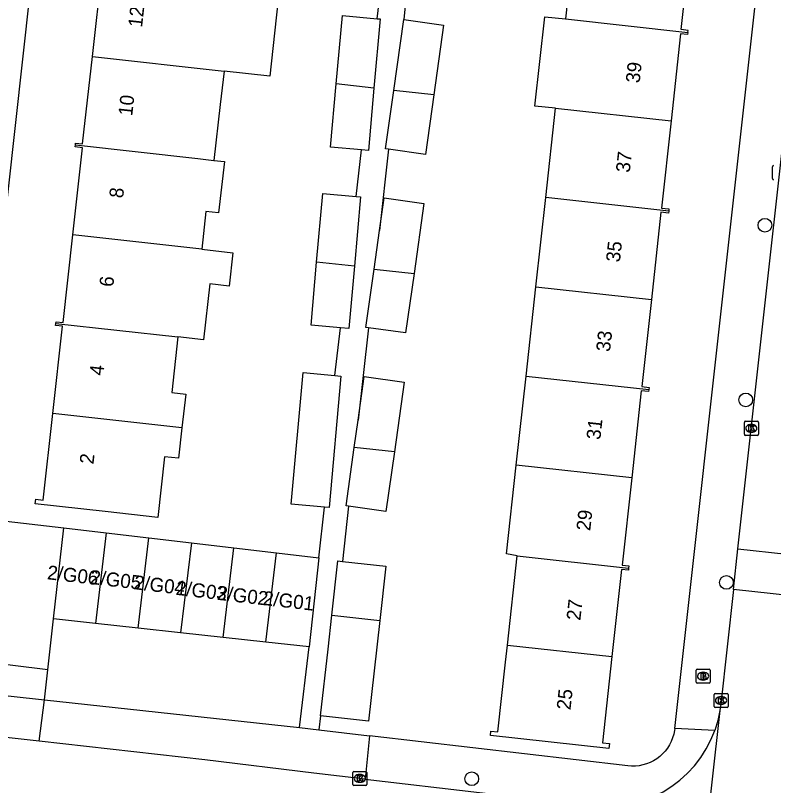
# Model space of a CAD drawing. Extents: x 161928 to 163055, y 386475 to 387428.
# Drawn here: x 162636.3 to 162690.3, y 387107.9 to 387162.8 of the extents above; entities that cross this region are included whole.
import ezdxf

# ---------------------------------------------------------------- set-up
doc = ezdxf.new("R2010")
doc.units = 0
for name, color, linetype in [('IMGEO_Boom', 7, 'Continuous'), ('IMGEO_Brandkraan', 7, 'Continuous'), ('IMGEO_Groenvoorziening', 7, 'Continuous'), ('IMGEO_Kolk', 7, 'Continuous'), ('IMGEO_Pand', 7, 'Continuous'), ('IMGEO_Pand_nummerreeks', 7, 'Continuous'), ('IMGEO_Rijbaan_lokaal_open', 7, 'Continuous'), ('IMGEO_Voetpad_open', 7, 'Continuous')]:
    doc.layers.add(name, color=color, linetype=linetype)

msp = doc.modelspace()

# ---------------------------------------------------------------- linework, layer by layer
at = {"layer": 'IMGEO_Boom'}
for centre in [(162689.682, 387147.796), (162688.313, 387135.351), (162686.934, 387122.345), (162668.794, 387108.358)]:
    msp.add_circle(centre, 0.489, dxfattribs=at)
at = {"layer": 'IMGEO_Brandkraan'}
for p, q in [((162684.777, 387115.237), (162684.777, 387116.089)), ((162684.852, 387116.163), (162685.704, 387116.163)), ((162685.778, 387116.089), (162685.778, 387115.237)), ((162685.265, 387115.943), (162685.29, 387115.943)), ((162685.704, 387115.163), (162684.852, 387115.163)), ((162685.288, 387115.383), (162685.263, 387115.383))]:
    msp.add_line(p, q, dxfattribs=at)
for points in [[(162684.777, 387115.237), (162684.777, 387116.089)], [(162684.852, 387116.163), (162685.704, 387116.163)], [(162685.778, 387116.089), (162685.778, 387115.237)], [(162685.125, 387115.863), (162685.125, 387115.463), (162685.338, 387115.463)], [(162685.356, 387115.863), (162685.125, 387115.863)], [(162685.304, 387115.782), (162685.25, 387115.782), (162685.25, 387115.706)], [(162685.25, 387115.706), (162685.303, 387115.706)], [(162685.312, 387115.63), (162685.25, 387115.63), (162685.25, 387115.549)], [(162685.25, 387115.549), (162685.312, 387115.549)], [(162685.704, 387115.163), (162684.852, 387115.163)]]:
    msp.add_lwpolyline(points, dxfattribs=at)
for centre, radius, start, end in [((162684.854, 387116.087), 0.0765, 91.552, 178.448), ((162684.854, 387116.087), 0.0765, 91.552, 178.448), ((162685.702, 387116.087), 0.0765, 1.552, 88.448), ((162685.702, 387116.087), 0.0765, 1.552, 88.448), ((162685.305, 387115.744), 0.0379, 267.8285, 90.9355), ((162685.313, 387115.589), 0.0404, 269.8759, 90.5077), ((162685.36, 387115.718), 0.145, 59.4692, 91.5367), ((162685.385, 387115.765), 0.0922, 285.5137, 58.1501), ((162685.39, 387115.573), 0.105, 301.3115, 78.989), ((162684.854, 387115.239), 0.0765, 181.552, 268.448), ((162684.854, 387115.239), 0.0765, 181.552, 268.448), ((162685.344, 387115.714), 0.251, 268.6676, 293.5347), ((162685.702, 387115.239), 0.0765, 271.552, 358.448), ((162685.702, 387115.239), 0.0765, 271.552, 358.448)]:
    msp.add_arc(centre, radius, start, end, dxfattribs=at)
for centre, major_axis, ratio, start_param, end_param in [((162685.264, 387115.663), (-0.387, 0.002), 0.722429, 4.712389, 7.853982), ((162685.289, 387115.663), (-0.39, 0.002), 0.717154, 1.570796, 4.712389)]:
    msp.add_ellipse(centre, major_axis=major_axis, ratio=ratio, start_param=start_param, end_param=end_param, dxfattribs=at)
at = {"layer": 'IMGEO_Groenvoorziening'}
for points in [[(162638.605, 387116.111), (162633.783, 387116.707), (162634.994, 387126.775)], [(162634.994, 387126.775), (162639.733, 387126.247)]]:
    msp.add_lwpolyline(points, dxfattribs=at)
at = {"layer": 'IMGEO_Kolk'}
for p, q in [((162690.224, 387151.123), (162690.224, 387151.975)), ((162688.215, 387132.901), (162688.215, 387133.753)), ((162688.29, 387133.827), (162689.142, 387133.827)), ((162689.216, 387133.753), (162689.216, 387132.901)), ((162688.703, 387133.607), (162688.728, 387133.607)), ((162689.142, 387132.827), (162688.29, 387132.827)), ((162688.726, 387133.047), (162688.701, 387133.047)), ((162686.059, 387113.504), (162686.059, 387114.356)), ((162686.134, 387114.43), (162686.986, 387114.43)), ((162686.547, 387114.21), (162686.572, 387114.21)), ((162687.06, 387114.356), (162687.06, 387113.504)), ((162686.986, 387113.43), (162686.134, 387113.43)), ((162686.57, 387113.65), (162686.545, 387113.65)), ((162660.326, 387107.953), (162660.326, 387108.805)), ((162660.401, 387108.879), (162661.253, 387108.879)), ((162660.814, 387108.659), (162660.839, 387108.659)), ((162661.327, 387108.805), (162661.327, 387107.953)), ((162661.253, 387107.879), (162660.401, 387107.879)), ((162660.837, 387108.099), (162660.812, 387108.099))]:
    msp.add_line(p, q, dxfattribs=at)
for points in [[(162690.224, 387151.123), (162690.224, 387151.975)], [(162688.215, 387132.901), (162688.215, 387133.753)], [(162688.29, 387133.827), (162689.142, 387133.827)], [(162689.216, 387133.753), (162689.216, 387132.901)], [(162688.536, 387133.527), (162688.659, 387133.527), (162688.659, 387133.376), (162688.789, 387133.527), (162688.953, 387133.527), (162688.807, 387133.376), (162688.96, 387133.127), (162688.808, 387133.127), (162688.723, 387133.291), (162688.659, 387133.224), (162688.659, 387133.127), (162688.536, 387133.127), (162688.536, 387133.527)], [(162689.142, 387132.827), (162688.29, 387132.827)], [(162686.059, 387113.504), (162686.059, 387114.356)], [(162686.134, 387114.43), (162686.986, 387114.43)], [(162686.38, 387114.13), (162686.503, 387114.13), (162686.503, 387113.979), (162686.633, 387114.13), (162686.797, 387114.13), (162686.651, 387113.979), (162686.804, 387113.73), (162686.652, 387113.73), (162686.567, 387113.894), (162686.503, 387113.827), (162686.503, 387113.73), (162686.38, 387113.73), (162686.38, 387114.13)], [(162687.06, 387114.356), (162687.06, 387113.504)], [(162686.986, 387113.43), (162686.134, 387113.43)], [(162660.326, 387107.953), (162660.326, 387108.805)], [(162660.401, 387108.879), (162661.253, 387108.879)], [(162660.647, 387108.579), (162660.77, 387108.579), (162660.77, 387108.428), (162660.9, 387108.579), (162661.064, 387108.579), (162660.918, 387108.428), (162661.071, 387108.179), (162660.919, 387108.179), (162660.834, 387108.343), (162660.77, 387108.276), (162660.77, 387108.179), (162660.647, 387108.179), (162660.647, 387108.579)], [(162661.327, 387108.805), (162661.327, 387107.953)], [(162661.253, 387107.879), (162660.401, 387107.879)]]:
    msp.add_lwpolyline(points, dxfattribs=at)
for centre, start, end in [((162690.301, 387151.973), 91.552, 178.448), ((162690.301, 387151.973), 91.552, 178.448), ((162690.301, 387151.125), 181.552, 268.448), ((162690.301, 387151.125), 181.552, 268.448), ((162688.292, 387133.751), 91.552, 178.448), ((162688.292, 387133.751), 91.552, 178.448), ((162689.14, 387133.751), 1.552, 88.448), ((162689.14, 387133.751), 1.552, 88.448), ((162688.292, 387132.903), 181.552, 268.448), ((162688.292, 387132.903), 181.552, 268.448), ((162689.14, 387132.903), 271.552, 358.448), ((162689.14, 387132.903), 271.552, 358.448), ((162686.136, 387114.354), 91.552, 178.448), ((162686.136, 387114.354), 91.552, 178.448), ((162686.984, 387114.354), 1.552, 88.448), ((162686.984, 387114.354), 1.552, 88.448), ((162686.136, 387113.506), 181.552, 268.448), ((162686.136, 387113.506), 181.552, 268.448), ((162686.984, 387113.506), 271.552, 358.448), ((162686.984, 387113.506), 271.552, 358.448), ((162660.403, 387108.803), 91.552, 178.448), ((162660.403, 387108.803), 91.552, 178.448), ((162661.251, 387108.803), 1.552, 88.448), ((162661.251, 387108.803), 1.552, 88.448), ((162660.403, 387107.955), 181.552, 268.448), ((162660.403, 387107.955), 181.552, 268.448), ((162661.251, 387107.955), 271.552, 358.448), ((162661.251, 387107.955), 271.552, 358.448)]:
    msp.add_arc(centre, 0.0765, start, end, dxfattribs=at)
for centre, major_axis, ratio, start_param, end_param in [((162688.702, 387133.327), (-0.387, 0.002), 0.722429, 4.712389, 7.853982), ((162688.727, 387133.327), (-0.39, 0.002), 0.717154, 1.570796, 4.712389), ((162686.546, 387113.93), (-0.387, 0.002), 0.722429, 4.712389, 7.853982), ((162686.571, 387113.93), (-0.39, 0.002), 0.717154, 1.570796, 4.712389), ((162660.813, 387108.379), (-0.387, 0.002), 0.722429, 4.712389, 7.853982), ((162660.838, 387108.379), (-0.39, 0.002), 0.717154, 1.570796, 4.712389)]:
    msp.add_ellipse(centre, major_axis=major_axis, ratio=ratio, start_param=start_param, end_param=end_param, dxfattribs=at)
at = {"layer": 'IMGEO_Pand'}
for points in [[(162676.165, 387168.861), (162675.465, 387162.501)], [(162684.191, 387161.542), (162684.207, 387161.691), (162683.711, 387161.746), (162684.395, 387167.958)], [(162641.768, 387159.833), (162642.457, 387166.039), (162641.99, 387166.091), (162642.007, 387166.244)], [(162650.686, 387165.28), (162651.878, 387165.147), (162655.105, 387164.787), (162654.412, 387158.428), (162651.154, 387158.79)], [(162659.147, 387157.869), (162659.582, 387162.741), (162662.057, 387162.52)], [(162662.057, 387162.52), (162662.272, 387162.501), (162661.831, 387157.561)], [(162663.237, 387157.404), (162663.949, 387162.467)], [(162663.949, 387162.467), (162666.788, 387162.068), (162666.088, 387157.09)], [(162674.764, 387156.138), (162673.297, 387156.299), (162673.996, 387162.662), (162675.465, 387162.501)], [(162675.465, 387162.501), (162684.191, 387161.542)], [(162684.191, 387161.542), (162684.175, 387161.393), (162683.678, 387161.447), (162682.993, 387155.235)], [(162640.564, 387153.527), (162640.578, 387153.659), (162641.076, 387153.604), (162641.768, 387159.833)], [(162641.768, 387159.833), (162651.154, 387158.79)], [(162651.154, 387158.79), (162650.884, 387156.417), (162650.43, 387152.425)], [(162660.945, 387153.165), (162658.744, 387153.362), (162659.147, 387157.869)], [(162661.831, 387157.561), (162659.147, 387157.869)], [(162661.831, 387157.561), (162661.435, 387153.121), (162660.945, 387153.165)], [(162662.868, 387153.213), (162662.652, 387153.243), (162663.237, 387157.404)], [(162666.088, 387157.09), (162663.237, 387157.404)], [(162666.088, 387157.09), (162665.491, 387152.844), (162662.868, 387153.213)], [(162674.063, 387149.777), (162674.764, 387156.138)], [(162674.764, 387156.138), (162682.993, 387155.235)], [(162682.993, 387155.235), (162682.309, 387149.023), (162682.845, 387148.964), (162682.829, 387148.815)], [(162640.374, 387147.109), (162641.065, 387153.326), (162640.548, 387153.384), (162640.564, 387153.527)], [(162640.564, 387153.527), (162649.28, 387152.558), (162650.43, 387152.425)], [(162650.43, 387152.425), (162651.179, 387152.339), (162650.76, 387148.679), (162649.863, 387148.782), (162649.563, 387146.088)], [(162657.747, 387145.179), (162658.183, 387150.063), (162660.551, 387149.852)], [(162660.551, 387149.852), (162660.873, 387149.823), (162660.432, 387144.881)], [(162662.219, 387147.426), (162662.545, 387149.745), (162665.384, 387149.346), (162664.684, 387144.368)], [(162673.363, 387143.415), (162674.063, 387149.777)], [(162682.829, 387148.815), (162674.063, 387149.777)], [(162682.829, 387148.815), (162682.813, 387148.666), (162682.276, 387148.725), (162681.591, 387142.512)], [(162661.833, 387144.682), (162662.219, 387147.426)], [(162639.169, 387140.803), (162639.182, 387140.915), (162639.68, 387140.86), (162640.374, 387147.109)], [(162649.563, 387146.088), (162640.374, 387147.109)], [(162649.563, 387146.088), (162651.785, 387145.841), (162651.521, 387143.466), (162650.132, 387143.62), (162649.689, 387139.634), (162647.862, 387139.837)], [(162659.439, 387140.496), (162657.345, 387140.684), (162657.747, 387145.179)], [(162660.432, 387144.881), (162657.747, 387145.179)], [(162660.432, 387144.881), (162660.036, 387140.443), (162659.439, 387140.496)], [(162661.442, 387140.494), (162661.248, 387140.521), (162661.833, 387144.682)], [(162661.833, 387144.682), (162664.684, 387144.368)], [(162664.684, 387144.368), (162664.087, 387140.122), (162661.442, 387140.494)], [(162672.662, 387137.054), (162673.363, 387143.415)], [(162673.363, 387143.415), (162681.591, 387142.512)], [(162681.591, 387142.512), (162680.906, 387136.3), (162681.427, 387136.243), (162681.411, 387136.094)], [(162638.952, 387134.387), (162639.643, 387140.609), (162639.153, 387140.662), (162639.169, 387140.803)], [(162639.169, 387140.803), (162647.862, 387139.837)], [(162647.862, 387139.837), (162647.422, 387135.872), (162648.416, 387135.762), (162648.15, 387133.365)], [(162658.307, 387127.704), (162655.937, 387127.916), (162656.775, 387137.295), (162659.035, 387137.093)], [(162659.035, 387137.093), (162659.465, 387137.055), (162658.628, 387127.675), (162658.307, 387127.704)], [(162660.705, 387133.912), (162661.142, 387137.021), (162663.981, 387136.622), (162663.281, 387131.645)], [(162671.962, 387130.692), (162672.662, 387137.054)], [(162672.662, 387137.054), (162681.411, 387136.094)], [(162681.411, 387136.094), (162681.395, 387135.945), (162680.873, 387136.002), (162680.189, 387129.789)], [(162648.15, 387133.365), (162647.908, 387131.19), (162646.914, 387131.3), (162646.433, 387126.976), (162642.673, 387127.394), (162637.703, 387127.946), (162637.739, 387128.274), (162638.266, 387128.215), (162638.952, 387134.387)], [(162648.15, 387133.365), (162638.952, 387134.387)], [(162660.43, 387131.958), (162660.705, 387133.912)], [(162660.017, 387127.773), (162659.845, 387127.797), (162660.43, 387131.958)], [(162663.281, 387131.645), (162662.684, 387127.398), (162660.017, 387127.773)], [(162663.281, 387131.645), (162660.43, 387131.958)], [(162672.041, 387124.245), (162671.266, 387124.372), (162671.962, 387130.692)], [(162680.189, 387129.789), (162671.962, 387130.692)], [(162680.189, 387129.789), (162679.504, 387123.576), (162679.99, 387123.522), (162679.974, 387123.373)], [(162639.01, 387119.749), (162639.733, 387126.247)], [(162639.733, 387126.247), (162642.762, 387125.887)], [(162642.762, 387125.887), (162641.995, 387119.421)], [(162642.762, 387125.887), (162645.792, 387125.528)], [(162645.027, 387119.087), (162645.792, 387125.528)], [(162645.792, 387125.528), (162648.821, 387125.168)], [(162648.821, 387125.168), (162648.059, 387118.753)], [(162648.821, 387125.168), (162651.85, 387124.808)], [(162651.092, 387118.419), (162651.85, 387124.808)], [(162651.85, 387124.808), (162654.88, 387124.449)], [(162654.124, 387118.086), (162654.88, 387124.449)], [(162654.88, 387124.449), (162657.909, 387124.089)], [(162657.909, 387124.089), (162657.211, 387117.746)], [(162658.833, 387120.016), (162659.265, 387123.878), (162659.577, 387123.843)], [(162659.577, 387123.843), (162662.674, 387123.496), (162662.242, 387119.634)], [(162671.341, 387117.884), (162672.041, 387124.245)], [(162672.041, 387124.245), (162679.974, 387123.373)], [(162679.974, 387123.373), (162679.958, 387123.224), (162679.471, 387123.277), (162678.786, 387117.066)], [(162658.031, 387112.849), (162658.561, 387117.582), (162658.833, 387120.016)], [(162658.833, 387120.016), (162662.242, 387119.634)], [(162641.995, 387119.421), (162639.01, 387119.749)], [(162645.027, 387119.087), (162641.995, 387119.421)], [(162662.242, 387119.634), (162661.44, 387112.467), (162658.031, 387112.849)], [(162648.059, 387118.753), (162645.027, 387119.087)], [(162651.092, 387118.419), (162648.059, 387118.753)], [(162654.124, 387118.086), (162651.092, 387118.419)], [(162657.211, 387117.746), (162654.124, 387118.086)], [(162678.786, 387117.066), (162678.108, 387110.911), (162678.603, 387110.857), (162678.566, 387110.518), (162670.129, 387111.447), (162670.161, 387111.744), (162670.659, 387111.689), (162671.206, 387116.659), (162671.341, 387117.884)], [(162671.341, 387117.884), (162678.786, 387117.066)]]:
    msp.add_lwpolyline(points, dxfattribs=at)
at = {"layer": 'IMGEO_Rijbaan_lokaal_open'}
for points in [[(162687.75, 387124.743), (162692.853, 387170.7), (162694.756, 387187.896)], [(162687.432, 387121.85), (162687.75, 387124.743)], [(162687.75, 387124.743), (162694.728, 387123.975)], [(162687.432, 387121.85), (162686.533, 387113.67), (162686.47, 387113.209)], [(162694.409, 387121.082), (162687.432, 387121.85)], [(162637.974, 387111.024), (162620.423, 387112.983)], [(162686.47, 387113.209), (162684.224, 387092.998)], [(162686.47, 387113.209), (162686.319, 387112.496), (162686.105, 387111.798)], [(162661.192, 387108.335), (162677.5, 387106.436), (162678.227, 387106.386), (162678.957, 387106.401), (162679.681, 387106.481), (162680.396, 387106.625), (162681.095, 387106.833), (162681.773, 387107.103), (162682.424, 387107.431), (162683.042, 387107.817), (162683.624, 387108.256), (162684.165, 387108.746), (162684.659, 387109.282), (162685.104, 387109.86), (162685.495, 387110.475), (162685.83, 387111.123), (162686.105, 387111.798)], [(162661.192, 387108.335), (162657.544, 387108.76), (162649.786, 387109.705), (162637.974, 387111.024)]]:
    msp.add_lwpolyline(points, dxfattribs=at)
at = {"layer": 'IMGEO_Voetpad_open'}
for points in [[(162640.409, 387192.324), (162633.169, 387126.978)], [(162683.265, 387111.938), (162691.54, 387186.615)], [(162662.057, 387162.52), (162662.456, 387165.878)], [(162664.293, 387165.933), (162663.949, 387162.467)], [(162660.551, 387149.852), (162660.945, 387153.165)], [(162662.868, 387153.213), (162662.219, 387147.426)], [(162659.035, 387137.093), (162659.439, 387140.496)], [(162661.442, 387140.494), (162660.705, 387133.912)], [(162657.909, 387124.089), (162658.307, 387127.704)], [(162660.017, 387127.773), (162659.577, 387123.843)], [(162638.605, 387116.111), (162639.01, 387119.749)], [(162656.526, 387111.997), (162657.211, 387117.746)], [(162638.368, 387113.987), (162638.605, 387116.111)], [(162633.383, 387114.53), (162638.368, 387113.987)], [(162637.974, 387111.024), (162638.368, 387113.987)], [(162638.368, 387113.987), (162656.526, 387111.997)], [(162658.031, 387112.849), (162657.913, 387111.835)], [(162656.526, 387111.997), (162657.913, 387111.835)], [(162657.913, 387111.835), (162661.522, 387111.414)], [(162683.265, 387111.938), (162683.244, 387111.784), (162683.188, 387111.52), (162683.108, 387111.261), (162683.006, 387111.01), (162682.882, 387110.77), (162682.737, 387110.541), (162682.572, 387110.326), (162682.389, 387110.127), (162682.188, 387109.946), (162681.972, 387109.782), (162681.742, 387109.639), (162681.501, 387109.517), (162681.249, 387109.417), (162680.99, 387109.34), (162680.725, 387109.286), (162680.456, 387109.256), (162680.185, 387109.25), (162679.915, 387109.269), (162661.522, 387111.414)], [(162686.105, 387111.798), (162683.265, 387111.938)], [(162661.522, 387111.414), (162661.192, 387108.335)]]:
    msp.add_lwpolyline(points, dxfattribs=at)

# ---------------------------------------------------------------- texts
at = {"layer": 'IMGEO_Pand_nummerreeks'}
for s, rotation, p in [('12', 83.6576, (162645.307, 387161.866)), ('39', 83.7091, (162680.752, 387157.902)), ('10', 83.6577, (162644.605, 387155.554)), ('37', 83.7091, (162680.048, 387151.519)), ('8', 83.6577, (162643.954, 387149.695)), ('35', 83.7091, (162679.345, 387145.135)), ('6', 83.6577, (162643.251, 387143.373)), ('33', 83.7091, (162678.641, 387138.752)), ('4', 83.6577, (162642.549, 387137.055)), ('31', 83.7091, (162677.951, 387132.482)), ('2', 83.6577, (162641.846, 387130.735)), ('29', 83.7091, (162677.234, 387125.985)), ('2/G06', 353.3387, (162638.513, 387122.577)), ('2/G05', 353.3387, (162641.568, 387122.245)), ('2/G04', 353.3387, (162644.689, 387121.868)), ('2/G03', 353.3387, (162647.677, 387121.47)), ('2/G02', 353.3387, (162650.615, 387121.116)), ('2/G01', 353.3387, (162653.884, 387120.748)), ('27', 83.7091, (162676.53, 387119.602)), ('25', 83.7105, (162675.827, 387113.219))]:
    msp.add_text(s, height=1, rotation=rotation, dxfattribs=at).set_placement(p)

doc.saveas('drawing.dxf')
